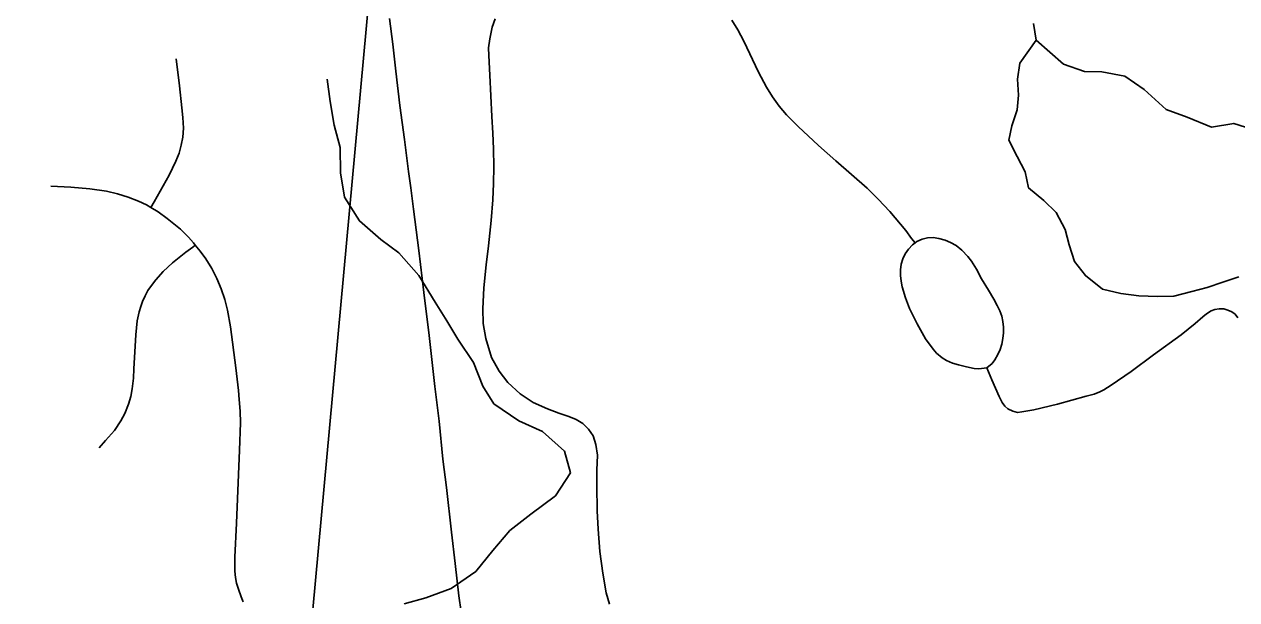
# Model space of a CAD drawing. Extents: x 831 to 1552, y 430 to 870.
# Drawn here: x 1344.04 to 1357.25, y 713.13 to 719.41 of the extents above; entities that cross this region are included whole.
import ezdxf

# ---------------------------------------------------------------- set-up
doc = ezdxf.new("R2010")
doc.units = 0
for name, color, linetype in [('GM_X_Corporation', 7, 'Continuous'), ('GM_X_Minor_Lake', 7, 'Continuous'), ('GM_X_Minor_River', 7, 'Continuous'), ('GM_X_State_Route', 7, 'Continuous'), ('GM_X_Township_Road', 7, 'Continuous')]:
    doc.layers.add(name, color=color, linetype=linetype)

msp = doc.modelspace()

# ---------------------------------------------------------------- linework, layer by layer
at = {"layer": 'GM_X_Corporation'}
for points in [[(1327.468, 722.912), (1347.89, 720.702), (1346.049, 700.645), (1325.539, 702.531)], [(1347.89, 720.702), (1366.951, 719.126), (1365.244, 698.931), (1346.049, 700.645)]]:
    msp.add_lwpolyline(points, close=True, dxfattribs=at)
at = {"layer": 'GM_X_Minor_Lake'}
for points in [[(1355.065, 719.232), (1354.886, 718.983), (1354.861, 718.808), (1354.874, 718.633), (1354.857, 718.474), (1354.802, 718.3), (1354.769, 718.141), (1354.858, 717.965), (1354.947, 717.797), (1354.983, 717.622), (1355.149, 717.483), (1355.284, 717.352), (1355.38, 717.169), (1355.424, 717.001), (1355.482, 716.818), (1355.602, 716.665), (1355.79, 716.519), (1355.987, 716.471), (1356.184, 716.446), (1356.389, 716.436), (1356.564, 716.441), (1356.762, 716.492), (1356.93, 716.536), (1357.098, 716.594), (1357.273, 716.653)], [(1357.763, 716.143), (1357.679, 716.291), (1357.788, 716.518), (1357.845, 716.783), (1357.855, 716.973), (1357.926, 717.245), (1357.96, 717.503), (1357.955, 717.761), (1357.837, 718.021), (1357.611, 718.176), (1357.415, 718.261), (1357.218, 718.325), (1356.974, 718.282), (1356.71, 718.391), (1356.483, 718.478), (1356.242, 718.693), (1356.032, 718.84), (1355.781, 718.888), (1355.592, 718.891), (1355.365, 718.969), (1355.065, 719.232)]]:
    msp.add_lwpolyline(points, dxfattribs=at)
at = {"layer": 'GM_X_Minor_River'}
for points in [[(1357.415, 718.261), (1357.218, 718.325), (1356.974, 718.282), (1356.71, 718.391), (1356.483, 718.478), (1356.242, 718.693), (1356.032, 718.84), (1355.781, 718.888), (1355.592, 718.891), (1355.365, 718.969), (1355.065, 719.232), (1355.036, 719.414)], [(1348.181, 713.085), (1348.418, 713.151), (1348.692, 713.254), (1348.96, 713.44), (1349.146, 713.666), (1349.331, 713.884), (1349.561, 714.064), (1349.829, 714.265), (1349.992, 714.514), (1349.926, 714.75), (1349.686, 714.966), (1349.429, 715.083), (1349.158, 715.268), (1349.039, 715.46), (1348.935, 715.719), (1348.764, 715.972), (1348.645, 716.171), (1348.518, 716.377), (1348.339, 716.668), (1348.122, 716.914), (1347.926, 717.06), (1347.693, 717.261), (1347.529, 717.521), (1347.487, 717.787), (1347.483, 718.061), (1347.418, 718.304), (1347.375, 718.563), (1347.34, 718.807)]]:
    msp.add_lwpolyline(points, dxfattribs=at)
at = {"layer": 'GM_X_State_Route'}
for points in [[(1348.252, 717.623), (1348.229, 717.799), (1348.183, 718.15), (1348.134, 718.519), (1348.09, 718.894), (1348.055, 719.187), (1348.022, 719.469)], [(1348.802, 713), (1348.777, 713.174), (1348.735, 713.524), (1348.697, 713.867), (1348.64, 714.355), (1348.603, 714.664), (1348.56, 715.079), (1348.516, 715.455), (1348.453, 716.012), (1348.395, 716.482), (1348.341, 716.938), (1348.282, 717.389), (1348.252, 717.623)]]:
    msp.add_lwpolyline(points, dxfattribs=at)
at = {"layer": 'GM_X_Township_Road'}
for points in [[(1350.418, 713.082), (1350.382, 713.207), (1350.346, 713.419), (1350.311, 713.658), (1350.293, 713.901), (1350.283, 714.099), (1350.28, 714.375), (1350.28, 714.545), (1350.285, 714.706), (1350.267, 714.823), (1350.239, 714.918), (1350.188, 714.992), (1350.127, 715.053), (1350.053, 715.096), (1349.974, 715.127), (1349.867, 715.165), (1349.74, 715.211), (1349.584, 715.28), (1349.444, 715.376), (1349.309, 715.501), (1349.214, 715.624), (1349.133, 715.772), (1349.069, 715.978), (1349.041, 716.144), (1349.036, 716.302), (1349.049, 716.531), (1349.072, 716.781), (1349.1, 716.99), (1349.128, 717.265), (1349.146, 717.49), (1349.153, 717.671), (1349.158, 717.852), (1349.153, 718.048), (1349.145, 718.219), (1349.135, 718.4), (1349.112, 718.849), (1349.102, 719.067), (1349.1, 719.147), (1349.113, 719.248), (1349.139, 719.375), (1349.17, 719.465)], [(1351.75, 719.45), (1351.814, 719.344), (1351.879, 719.221), (1352.042, 718.885), (1352.129, 718.72), (1352.193, 718.614), (1352.266, 718.513), (1352.347, 718.418), (1352.471, 718.292), (1352.696, 718.084), (1352.884, 717.918), (1353.224, 717.619), (1353.343, 717.499), (1353.471, 717.363), (1353.644, 717.158), (1353.708, 717.071), (1353.746, 717.021)], [(1345.42, 717.407), (1345.456, 717.47), (1345.62, 717.762), (1345.694, 717.913), (1345.73, 718.001), (1345.752, 718.086), (1345.769, 718.174), (1345.776, 718.271), (1345.77, 718.388), (1345.759, 718.495), (1345.733, 718.733), (1345.695, 719.028)], [(1345.42, 717.407), (1345.372, 717.436), (1345.287, 717.477), (1345.173, 717.521), (1345.056, 717.557), (1344.937, 717.585), (1344.755, 717.611), (1344.548, 717.628), (1344.329, 717.642)], [(1345.905, 716.996), (1345.884, 717.022), (1345.829, 717.085), (1345.742, 717.171), (1345.6, 717.288), (1345.5, 717.359), (1345.42, 717.407)], [(1354.529, 715.66), (1354.586, 715.705), (1354.614, 715.747), (1354.647, 715.804), (1354.673, 715.858), (1354.691, 715.917), (1354.703, 715.978), (1354.71, 716.04), (1354.71, 716.102), (1354.703, 716.163), (1354.69, 716.224), (1354.67, 716.282), (1354.64, 716.339), (1354.603, 716.409), (1354.547, 716.507), (1354.471, 716.631), (1354.416, 716.735), (1354.362, 716.821), (1354.321, 716.873), (1354.257, 716.944), (1354.195, 716.992), (1354.131, 717.027), (1354.075, 717.051), (1354.007, 717.069), (1353.945, 717.079), (1353.883, 717.076), (1353.823, 717.062), (1353.767, 717.036), (1353.746, 717.021)], [(1344.858, 714.788), (1344.928, 714.866), (1345.023, 714.977), (1345.094, 715.08), (1345.138, 715.162), (1345.178, 715.263), (1345.202, 715.345), (1345.218, 715.43), (1345.23, 715.546), (1345.236, 715.647), (1345.258, 716.021), (1345.273, 716.171), (1345.294, 716.27), (1345.312, 716.329), (1345.331, 716.383), (1345.358, 716.445), (1345.389, 716.502), (1345.428, 716.557), (1345.475, 716.62), (1345.554, 716.71), (1345.657, 716.806), (1345.8, 716.92), (1345.879, 716.977), (1345.905, 716.996)], [(1346.427, 713.106), (1346.403, 713.164), (1346.374, 713.246), (1346.354, 713.313), (1346.342, 713.373), (1346.336, 713.441), (1346.335, 713.595), (1346.353, 713.965), (1346.388, 714.761), (1346.397, 715.059), (1346.394, 715.187), (1346.384, 715.313), (1346.375, 715.412), (1346.345, 715.66), (1346.287, 716.107), (1346.254, 716.288), (1346.225, 716.406), (1346.187, 716.522), (1346.141, 716.635), (1346.086, 716.744), (1346.021, 716.847), (1345.959, 716.933), (1345.905, 716.996)], [(1353.746, 717.021), (1353.717, 717), (1353.673, 716.955), (1353.638, 716.904), (1353.612, 716.848), (1353.595, 716.788), (1353.588, 716.727), (1353.588, 716.665), (1353.595, 716.603), (1353.607, 716.542), (1353.641, 716.422), (1353.687, 716.307), (1353.769, 716.139), (1353.86, 715.977), (1353.945, 715.863), (1353.981, 715.819), (1354.041, 715.77), (1354.089, 715.739), (1354.155, 715.712), (1354.22, 715.692), (1354.307, 715.67), (1354.39, 715.653), (1354.441, 715.65), (1354.529, 715.66)], [(1354.529, 715.66), (1354.583, 715.53), (1354.664, 715.345), (1354.697, 715.282), (1354.723, 715.242), (1354.758, 715.214), (1354.812, 715.186), (1354.864, 715.174), (1354.909, 715.178), (1355.039, 715.203), (1355.298, 715.264), (1355.611, 715.35), (1355.697, 715.374), (1355.76, 715.398), (1355.802, 715.421), (1355.884, 715.47), (1356.1, 715.62), (1356.345, 715.802), (1356.647, 716.02), (1356.799, 716.144), (1356.881, 716.217), (1356.92, 716.25), (1356.973, 716.282), (1357.013, 716.297), (1357.058, 716.302), (1357.109, 716.302), (1357.155, 716.29), (1357.198, 716.271), (1357.232, 716.245), (1357.264, 716.206)]]:
    msp.add_lwpolyline(points, dxfattribs=at)

doc.saveas('drawing.dxf')
